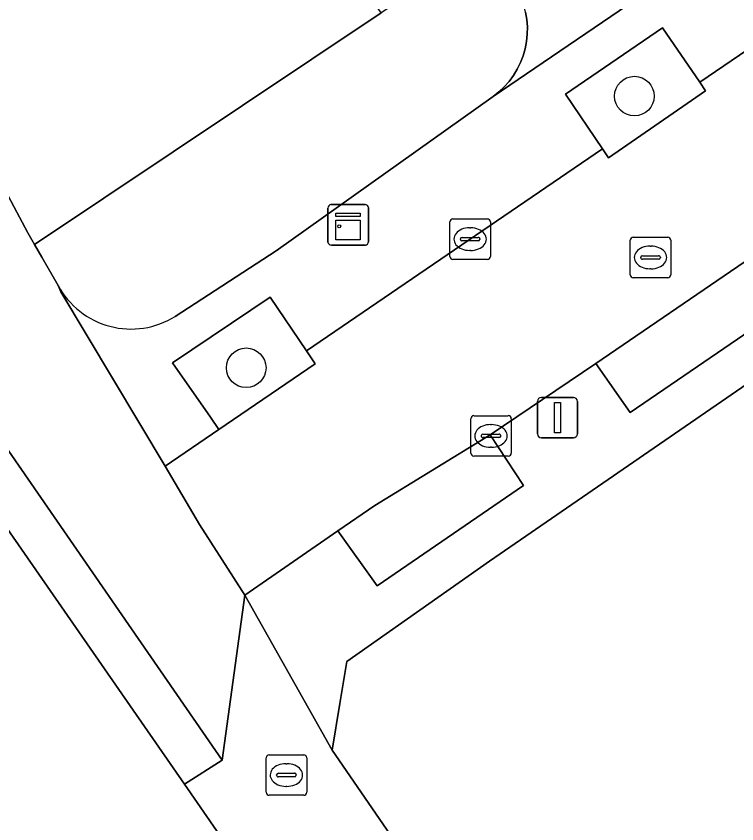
# Model space of a CAD drawing. Extents: x 157445 to 158888, y 383061 to 384688.
# Drawn here: x 158036.14 to 158053.95, y 383371.92 to 383391.87 of the extents above; entities that cross this region are included whole.
import ezdxf

# ---------------------------------------------------------------- set-up
doc = ezdxf.new("R2010")
doc.units = 0
for name, color, linetype in [('IMGEO_Boom', 7, 'Continuous'), ('IMGEO_Brandkraan', 7, 'Continuous'), ('IMGEO_Erf', 7, 'Continuous'), ('IMGEO_Groenvoorziening', 7, 'Continuous'), ('IMGEO_Kast', 7, 'Continuous'), ('IMGEO_Kolk', 7, 'Continuous'), ('IMGEO_Lichtmast', 7, 'Continuous'), ('IMGEO_Parkeervlak_open', 7, 'Continuous'), ('IMGEO_Rijbaan_lokaal_gesloten', 7, 'Continuous'), ('IMGEO_Rijbaan_lokaal_open', 7, 'Continuous'), ('IMGEO_Rioolput', 7, 'Continuous'), ('IMGEO_Voetpad_open', 7, 'Continuous')]:
    doc.layers.add(name, color=color, linetype=linetype)

msp = doc.modelspace()

# ---------------------------------------------------------------- linework, layer by layer
at = {"layer": 'IMGEO_Boom'}
for centre in [(158051.415, 383389.898), (158041.826, 383383.185)]:
    msp.add_circle(centre, 0.489, dxfattribs=at)
at = {"layer": 'IMGEO_Brandkraan'}
for p, q in [((158042.318, 383372.696), (158042.318, 383373.548)), ((158042.393, 383373.622), (158043.245, 383373.622)), ((158043.319, 383373.548), (158043.319, 383372.696)), ((158042.806, 383373.402), (158042.831, 383373.402)), ((158042.577, 383373.116), (158042.577, 383373.128)), ((158042.62, 383373.165), (158043.018, 383373.165)), ((158043.061, 383373.128), (158043.061, 383373.116)), ((158043.015, 383373.079), (158042.617, 383373.079)), ((158042.829, 383372.842), (158042.804, 383372.842)), ((158043.245, 383372.622), (158042.393, 383372.622))]:
    msp.add_line(p, q, dxfattribs=at)
for points in [[(158042.318, 383372.696), (158042.318, 383373.548)], [(158042.393, 383373.622), (158043.245, 383373.622)], [(158043.319, 383373.548), (158043.319, 383372.696)], [(158043.245, 383372.622), (158042.393, 383372.622)]]:
    msp.add_lwpolyline(points, dxfattribs=at)
for centre, radius, start, end in [((158042.395, 383373.546), 0.0765, 91.552, 178.448), ((158042.395, 383373.546), 0.0765, 91.552, 178.448), ((158043.243, 383373.546), 0.0765, 1.552, 88.448), ((158043.243, 383373.546), 0.0765, 1.552, 88.448), ((158042.617, 383373.125), 0.0403, 85.8775, 175.7526), ((158043.022, 383373.127), 0.0386, 1.7309, 96.639), ((158042.614, 383373.115), 0.0366, 178.938, 274.7102), ((158043.018, 383373.122), 0.043, 264.8664, 352.4533), ((158042.395, 383372.698), 0.0765, 181.552, 268.448), ((158042.395, 383372.698), 0.0765, 181.552, 268.448), ((158043.243, 383372.698), 0.0765, 271.552, 358.448), ((158043.243, 383372.698), 0.0765, 271.552, 358.448)]:
    msp.add_arc(centre, radius, start, end, dxfattribs=at)
for centre, major_axis, ratio, start_param, end_param in [((158042.805, 383373.122), (-0.387, 0.002), 0.722429, 4.712389, 7.853982), ((158042.83, 383373.122), (-0.39, 0.002), 0.717154, 1.570796, 4.712389)]:
    msp.add_ellipse(centre, major_axis=major_axis, ratio=ratio, start_param=start_param, end_param=end_param, dxfattribs=at)
at = {"layer": 'IMGEO_Erf'}
msp.add_lwpolyline([(158110.929, 383421.479), (158069.427, 383393.097), (158069.337, 383393.213), (158047.833, 383378.409), (158044.309, 383375.924), (158044.138, 383374.89), (158043.948, 383373.738), (158068.108, 383338.592), (158073.921, 383330.452), (158074.547, 383329.507), (158075.677, 383328.294), (158076.91, 383327.188), (158078.238, 383326.196), (158078.92, 383325.754), (158079.45, 383325.355), (158080.013, 383325.005), (158080.605, 383324.706), (158080.623, 383324.698), (158091.649, 383319.824), (158139.528, 383352.671)], dxfattribs=at)
at = {"layer": 'IMGEO_Groenvoorziening'}
for points in [[(158034.101, 383407.999), (158029.41, 383404.684), (158028.89, 383404.32), (158030.52, 383400.045), (158034.143, 383391.42), (158035.809, 383387.677), (158036.432, 383386.518), (158036.596, 383386.232), (158045.156, 383391.955)], [(158050.626, 383388.598), (158050.78, 383388.37), (158053.173, 383390.03), (158053.03, 383390.239), (158052.108, 383391.587), (158049.717, 383389.946)], [(158043.528, 383383.286), (158043.315, 383383.602), (158042.416, 383384.931), (158040.005, 383383.309), (158040.941, 383381.962), (158041.15, 383381.661)]]:
    msp.add_lwpolyline(points, close=True, dxfattribs=at)
for points in [[(158048.757, 383391.791), (158048.727, 383391.969), (158048.681, 383392.145), (158048.619, 383392.316), (158048.542, 383392.48), (158048.451, 383392.637), (158048.417, 383392.688), (158047.758, 383393.647), (158045.156, 383391.955), (158036.596, 383386.232), (158036.774, 383385.921), (158037.176, 383385.22)], [(158040.072, 383384.455), (158042.562, 383386.072), (158047.924, 383389.889), (158048.067, 383390.001), (158048.199, 383390.126), (158048.319, 383390.261), (158048.427, 383390.407), (158048.522, 383390.562), (158048.602, 383390.725), (158048.667, 383390.895), (158048.717, 383391.069), (158048.752, 383391.247), (158048.77, 383391.428), (158048.772, 383391.61), (158048.757, 383391.791)]]:
    msp.add_lwpolyline(points, dxfattribs=at)
msp.add_arc((158038.982, 383386.194), 2.052, 208.3393, 302.0665, dxfattribs=at)
at = {"layer": 'IMGEO_Kast'}
for p, q in [((158043.845, 383386.291), (158043.845, 383387.132)), ((158043.845, 383387.132), (158043.845, 383386.291)), ((158043.92, 383387.216), (158044.761, 383387.216)), ((158044.761, 383387.216), (158043.92, 383387.216)), ((158044.845, 383387.141), (158044.845, 383386.3)), ((158044.845, 383386.3), (158044.845, 383387.141)), ((158044.77, 383386.216), (158043.929, 383386.216)), ((158043.929, 383386.216), (158044.77, 383386.216))]:
    msp.add_line(p, q, dxfattribs=at)
for points in [[(158044.04, 383387.006), (158044.64, 383387.006), (158044.64, 383386.921), (158044.04, 383386.921), (158044.04, 383387.006)], [(158044.04, 383386.831), (158044.64, 383386.831), (158044.64, 383386.342), (158044.04, 383386.342), (158044.04, 383386.831)]]:
    msp.add_lwpolyline(points, dxfattribs=at)
msp.add_circle((158044.124, 383386.68), 0.0377, dxfattribs=at)
for centre, start, end in [((158043.923, 383387.138), 92.4484, 184.2845), ((158043.923, 383387.138), 92.4484, 184.2845), ((158044.767, 383387.138), 2.4484, 94.2845), ((158044.767, 383387.138), 2.4484, 94.2845), ((158044.767, 383386.294), 272.4484, 4.2845), ((158044.767, 383386.294), 272.4484, 4.2845), ((158043.923, 383386.294), 182.4484, 274.2845), ((158043.923, 383386.294), 182.4484, 274.2845)]:
    msp.add_arc(centre, 0.0779, start, end, dxfattribs=at)
at = {"layer": 'IMGEO_Kolk'}
for p, q in [((158046.857, 383385.938), (158046.857, 383386.79)), ((158046.932, 383386.864), (158047.784, 383386.864)), ((158047.858, 383386.79), (158047.858, 383385.938)), ((158047.345, 383386.644), (158047.37, 383386.644)), ((158047.116, 383386.358), (158047.116, 383386.37)), ((158047.554, 383386.321), (158047.156, 383386.321)), ((158047.159, 383386.407), (158047.557, 383386.407)), ((158047.6, 383386.37), (158047.6, 383386.358)), ((158047.368, 383386.084), (158047.343, 383386.084)), ((158047.784, 383385.864), (158046.932, 383385.864)), ((158047.373, 383381.075), (158047.373, 383381.927)), ((158047.448, 383382.001), (158048.3, 383382.001)), ((158048.374, 383381.927), (158048.374, 383381.075)), ((158047.861, 383381.781), (158047.886, 383381.781)), ((158047.632, 383381.495), (158047.632, 383381.507)), ((158047.675, 383381.544), (158048.073, 383381.544)), ((158048.116, 383381.507), (158048.116, 383381.495)), ((158048.07, 383381.458), (158047.672, 383381.458)), ((158047.884, 383381.221), (158047.859, 383381.221)), ((158048.3, 383381.001), (158047.448, 383381.001))]:
    msp.add_line(p, q, dxfattribs=at)
for points in [[(158046.857, 383385.938), (158046.857, 383386.79)], [(158046.932, 383386.864), (158047.784, 383386.864)], [(158047.858, 383386.79), (158047.858, 383385.938)], [(158047.784, 383385.864), (158046.932, 383385.864)], [(158047.373, 383381.075), (158047.373, 383381.927)], [(158047.448, 383382.001), (158048.3, 383382.001)], [(158048.374, 383381.927), (158048.374, 383381.075)], [(158048.3, 383381.001), (158047.448, 383381.001)]]:
    msp.add_lwpolyline(points, dxfattribs=at)
for centre, radius, start, end in [((158046.934, 383386.788), 0.0765, 91.552, 178.448), ((158046.934, 383386.788), 0.0765, 91.552, 178.448), ((158047.782, 383386.788), 0.0765, 1.552, 88.448), ((158047.782, 383386.788), 0.0765, 1.552, 88.448), ((158047.156, 383386.367), 0.0403, 85.8775, 175.7526), ((158047.153, 383386.357), 0.0366, 178.938, 274.7102), ((158047.557, 383386.364), 0.043, 264.8664, 352.4533), ((158047.561, 383386.369), 0.0386, 1.7309, 96.639), ((158046.934, 383385.94), 0.0765, 181.552, 268.448), ((158046.934, 383385.94), 0.0765, 181.552, 268.448), ((158047.782, 383385.94), 0.0765, 271.552, 358.448), ((158047.782, 383385.94), 0.0765, 271.552, 358.448), ((158047.45, 383381.925), 0.0765, 91.552, 178.448), ((158047.45, 383381.925), 0.0765, 91.552, 178.448), ((158048.298, 383381.925), 0.0765, 1.552, 88.448), ((158048.298, 383381.925), 0.0765, 1.552, 88.448), ((158047.672, 383381.504), 0.0403, 85.8775, 175.7526), ((158048.077, 383381.506), 0.0386, 1.7309, 96.639), ((158047.669, 383381.494), 0.0366, 178.938, 274.7102), ((158048.073, 383381.501), 0.043, 264.8664, 352.4533), ((158047.45, 383381.077), 0.0765, 181.552, 268.448), ((158047.45, 383381.077), 0.0765, 181.552, 268.448), ((158048.298, 383381.077), 0.0765, 271.552, 358.448), ((158048.298, 383381.077), 0.0765, 271.552, 358.448)]:
    msp.add_arc(centre, radius, start, end, dxfattribs=at)
for centre, major_axis, ratio, start_param, end_param in [((158047.344, 383386.364), (-0.387, 0.002), 0.722429, 4.712389, 7.853982), ((158047.369, 383386.364), (-0.39, 0.002), 0.717154, 1.570796, 4.712389), ((158047.86, 383381.501), (-0.387, 0.002), 0.722429, 4.712389, 7.853982), ((158047.885, 383381.501), (-0.39, 0.002), 0.717154, 1.570796, 4.712389)]:
    msp.add_ellipse(centre, major_axis=major_axis, ratio=ratio, start_param=start_param, end_param=end_param, dxfattribs=at)
at = {"layer": 'IMGEO_Lichtmast'}
for p, q in [((158049.019, 383381.554), (158049.019, 383382.354)), ((158049.019, 383382.354), (158049.019, 383381.554)), ((158049.119, 383382.454), (158049.909, 383382.454)), ((158049.909, 383382.454), (158049.119, 383382.454)), ((158050.009, 383382.354), (158050.009, 383381.554)), ((158050.009, 383381.554), (158050.009, 383382.354)), ((158049.909, 383381.454), (158049.119, 383381.454)), ((158049.119, 383381.454), (158049.909, 383381.454))]:
    msp.add_line(p, q, dxfattribs=at)
msp.add_lwpolyline([(158049.439, 383382.329), (158049.589, 383382.329), (158049.589, 383381.579), (158049.439, 383381.579), (158049.439, 383382.329)], dxfattribs=at)
for centre, start, end in [((158049.119, 383382.354), 90, 180), ((158049.119, 383382.354), 90, 180), ((158049.909, 383382.354), 0, 90), ((158049.909, 383382.354), 360, 90), ((158049.119, 383381.554), 180, 270), ((158049.119, 383381.554), 180, 270), ((158049.909, 383381.554), 270, 0), ((158049.909, 383381.554), 270, 0)]:
    msp.add_arc(centre, 0.1, start, end, dxfattribs=at)
at = {"layer": 'IMGEO_Parkeervlak_open'}
for points in [[(158050.465, 383383.292), (158051.309, 383382.083), (158054.952, 383384.565), (158054.125, 383385.797)], [(158047.85, 383381.524), (158045.007, 383379.784), (158044.093, 383379.154), (158045.057, 383377.796), (158048.679, 383380.279)]]:
    msp.add_lwpolyline(points, close=True, dxfattribs=at)
at = {"layer": 'IMGEO_Rijbaan_lokaal_gesloten'}
msp.add_lwpolyline([(158055.557, 383350.794), (158040.302, 383372.893), (158034.641, 383381.039), (158034.281, 383381.706), (158033.554, 383382.657), (158032.975, 383383.378), (158032.058, 383384.164), (158026.155, 383381.486), (158027.839, 383378.279), (158027.879, 383378.023)], dxfattribs=at)
at = {"layer": 'IMGEO_Rijbaan_lokaal_open'}
msp.add_lwpolyline([(158054.789, 383391.436), (158053.03, 383390.239), (158053.173, 383390.03), (158050.78, 383388.37), (158050.626, 383388.598), (158043.315, 383383.602), (158043.528, 383383.286), (158041.15, 383381.661), (158039.822, 383380.755), (158040.67, 383379.315), (158041.794, 383377.569), (158044.093, 383379.154), (158045.007, 383379.784), (158047.85, 383381.524), (158050.465, 383383.292), (158054.125, 383385.797)], dxfattribs=at)
at = {"layer": 'IMGEO_Rioolput'}
for p, q in [((158051.314, 383385.485), (158051.314, 383386.337)), ((158051.389, 383386.411), (158052.241, 383386.411)), ((158052.315, 383386.337), (158052.315, 383385.485)), ((158051.802, 383386.191), (158051.827, 383386.191)), ((158051.573, 383385.905), (158051.573, 383385.917)), ((158051.616, 383385.954), (158052.014, 383385.954)), ((158052.057, 383385.917), (158052.057, 383385.905)), ((158052.011, 383385.868), (158051.613, 383385.868)), ((158051.825, 383385.631), (158051.8, 383385.631)), ((158052.241, 383385.411), (158051.389, 383385.411))]:
    msp.add_line(p, q, dxfattribs=at)
for points in [[(158051.314, 383385.485), (158051.314, 383386.337)], [(158051.389, 383386.411), (158052.241, 383386.411)], [(158052.315, 383386.337), (158052.315, 383385.485)], [(158052.241, 383385.411), (158051.389, 383385.411)]]:
    msp.add_lwpolyline(points, dxfattribs=at)
for centre, radius, start, end in [((158051.391, 383386.335), 0.0765, 91.552, 178.448), ((158051.391, 383386.335), 0.0765, 91.552, 178.448), ((158052.239, 383386.335), 0.0765, 1.552, 88.448), ((158052.239, 383386.335), 0.0765, 1.552, 88.448), ((158051.613, 383385.914), 0.0403, 85.8775, 175.7526), ((158051.61, 383385.904), 0.0366, 178.938, 274.7102), ((158052.014, 383385.911), 0.043, 264.8664, 352.4533), ((158052.018, 383385.916), 0.0386, 1.7309, 96.639), ((158051.391, 383385.487), 0.0765, 181.552, 268.448), ((158051.391, 383385.487), 0.0765, 181.552, 268.448), ((158052.239, 383385.487), 0.0765, 271.552, 358.448), ((158052.239, 383385.487), 0.0765, 271.552, 358.448)]:
    msp.add_arc(centre, radius, start, end, dxfattribs=at)
for centre, major_axis, ratio, start_param, end_param in [((158051.801, 383385.911), (-0.387, 0.002), 0.722429, 4.712389, 7.853982), ((158051.826, 383385.911), (-0.39, 0.002), 0.717154, 1.570796, 4.712389)]:
    msp.add_ellipse(centre, major_axis=major_axis, ratio=ratio, start_param=start_param, end_param=end_param, dxfattribs=at)
at = {"layer": 'IMGEO_Voetpad_open'}
for points in [[(158109.692, 383422.05), (158071.149, 383395.654), (158070.336, 383396.873), (158067.203, 383394.733), (158068.015, 383393.52), (158064.378, 383391.008), (158063.555, 383392.231), (158054.125, 383385.797), (158054.952, 383384.565), (158051.309, 383382.083), (158050.465, 383383.292), (158047.85, 383381.524), (158048.679, 383380.279), (158045.057, 383377.796), (158044.093, 383379.154), (158041.794, 383377.569), (158043.948, 383373.738), (158044.138, 383374.89), (158044.309, 383375.924), (158047.833, 383378.409), (158069.337, 383393.213), (158069.427, 383393.097), (158110.929, 383421.479)], [(158092.695, 383420.508), (158091.439, 383419.648), (158073.391, 383407.283), (158072.236, 383406.492), (158068.434, 383403.904), (158063.482, 383400.533), (158058.3, 383397.002), (158052.068, 383392.71), (158047.924, 383389.889), (158042.562, 383386.072), (158040.072, 383384.455)], [(158031.45, 383384.681), (158032.058, 383384.164), (158032.975, 383383.378), (158033.554, 383382.657), (158034.281, 383381.706), (158034.641, 383381.039), (158035.546, 383381.71), (158041.231, 383373.486), (158041.794, 383377.569), (158040.67, 383379.315), (158039.822, 383380.755), (158037.249, 383385.065), (158037.176, 383385.22), (158036.774, 383385.921), (158036.596, 383386.232), (158036.432, 383386.518), (158035.809, 383387.677), (158034.143, 383391.42), (158030.52, 383400.045), (158028.89, 383404.32)], [(158037.176, 383385.22), (158037.249, 383385.065), (158039.822, 383380.755), (158041.15, 383381.661), (158040.941, 383381.962), (158040.005, 383383.309), (158042.416, 383384.931), (158043.315, 383383.602), (158050.626, 383388.598), (158049.717, 383389.946), (158052.108, 383391.587), (158053.03, 383390.239), (158054.789, 383391.436), (158053.951, 383392.645), (158057.613, 383395.143), (158058.439, 383393.936), (158060.574, 383395.376), (158059.65, 383396.748), (158062.053, 383398.383), (158062.988, 383397.017), (158073.622, 383404.289)], [(158048.727, 383391.969), (158048.757, 383391.791), (158048.772, 383391.61), (158048.77, 383391.428), (158048.752, 383391.247), (158048.717, 383391.069), (158048.667, 383390.895), (158048.602, 383390.725), (158048.522, 383390.562), (158048.427, 383390.407), (158048.319, 383390.261), (158048.199, 383390.126), (158048.067, 383390.001), (158047.924, 383389.889), (158052.068, 383392.71)], [(158043.948, 383373.738), (158041.794, 383377.569), (158041.231, 383373.486), (158040.302, 383372.893), (158055.557, 383350.794), (158060.774, 383343.111), (158061.709, 383343.742), (158065.653, 383338.033), (158064.713, 383337.448), (158066.203, 383335.295), (158069.525, 383330.745), (158069.915, 383330.27)], [(158072.708, 383326.898), (158073.835, 383325.895), (158075.46, 383324.533), (158077.324, 383323.144), (158077.38, 383323.11), (158081.085, 383321.075), (158084.957, 383319.38), (158086.429, 383318.84), (158088.729, 383318.198), (158091.649, 383319.824), (158080.623, 383324.698), (158080.605, 383324.706), (158080.013, 383325.005), (158079.45, 383325.355), (158078.92, 383325.754), (158078.238, 383326.196), (158076.91, 383327.188), (158075.677, 383328.294), (158074.547, 383329.507), (158073.921, 383330.452), (158068.108, 383338.592), (158043.948, 383373.738)]]:
    msp.add_lwpolyline(points, dxfattribs=at)
msp.add_lwpolyline([(158034.641, 383381.039), (158040.302, 383372.893), (158041.231, 383373.486), (158035.546, 383381.71)], close=True, dxfattribs=at)
msp.add_arc((158038.982, 383386.194), 2.052, 208.3393, 302.0665, dxfattribs=at)

doc.saveas('drawing.dxf')
